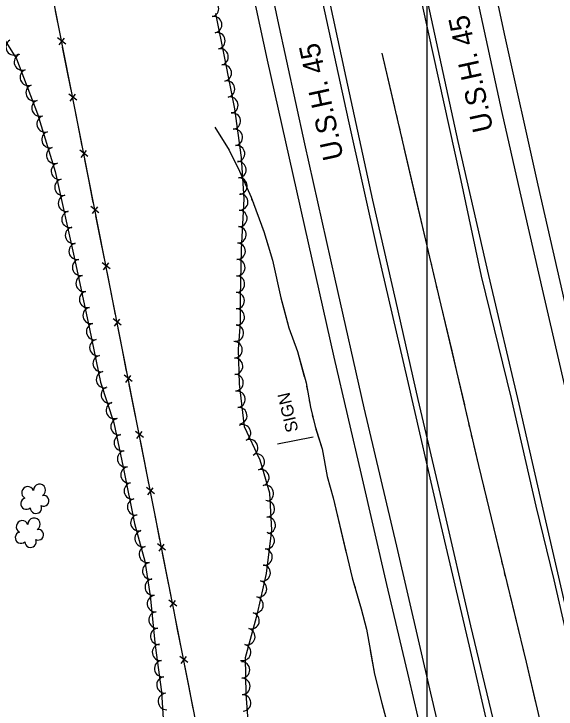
# Model space of a CAD drawing. Extents: x 353423 to 364002, y 127000 to 201942.
# Drawn here: x 360298.6 to 360562.8, y 151553.6 to 151892.4 of the extents above; entities that cross this region are included whole.
import ezdxf

# ---------------------------------------------------------------- set-up
doc = ezdxf.new("R2010")
doc.units = 0
for name, color, linetype in [('E_DTM_SlopeBottom', 7, 'Continuous'), ('E_DTM_SlopeTop', 7, 'Continuous'), ('E_FEN_Generic', 7, 'Continuous'), ('E_LAND_BrushLine', 7, 'Continuous'), ('E_LAND_TreeLine', 7, 'Continuous'), ('E_RW_IP', 7, 'Continuous'), ('E_STRUCT_WingWall', 7, 'Continuous')]:
    doc.layers.add(name, color=color, linetype=linetype)

msp = doc.modelspace()

# ---------------------------------------------------------------- linework, layer by layer
at = {"layer": 'E_DTM_SlopeBottom'}
for p, q in [((360323.82, 151877.75), (360319.91, 151880.78)), ((360320.6, 151877.29), (360323.18, 151880.65)), ((360329.23, 151850.35), (360325.32, 151853.38)), ((360326.01, 151849.89), (360328.59, 151853.25)), ((360334.64, 151822.95), (360330.73, 151825.97)), ((360331.42, 151822.49), (360334, 151825.85)), ((360340.05, 151795.55), (360336.15, 151798.57)), ((360336.83, 151795.08), (360339.41, 151798.45)), ((360345.46, 151768.14), (360341.56, 151771.17)), ((360342.24, 151767.68), (360344.82, 151771.05)), ((360350.88, 151740.74), (360346.97, 151743.77)), ((360347.66, 151740.28), (360350.23, 151743.65)), ((360356.29, 151713.34), (360352.38, 151716.37)), ((360353.07, 151712.88), (360355.64, 151716.25)), ((360361.7, 151685.94), (360357.79, 151688.97)), ((360358.48, 151685.48), (360361.05, 151688.85)), ((360367.11, 151658.54), (360363.2, 151661.57)), ((360363.89, 151658.08), (360366.47, 151661.44)), ((360372.52, 151631.14), (360368.61, 151634.17)), ((360369.3, 151630.68), (360371.88, 151634.04)), ((360377.93, 151603.74), (360374.02, 151606.77)), ((360374.71, 151603.28), (360377.29, 151606.64)), ((360383.34, 151576.34), (360379.43, 151579.36)), ((360380.12, 151575.88), (360382.7, 151579.24))]:
    msp.add_line(p, q, dxfattribs=at)
for points in [[(360499.68, 150990.1), (360463.08, 151167.04), (360449.15, 151235.22), (360437.07, 151297.61), (360426.65, 151351.97), (360415.41, 151405.84), (360411.6, 151424.23), (360268.37, 152149.54), (360258.53, 152215.48), (360247.53, 152292.78), (360235.05, 152379.22), (360223.52, 152458.26), (360209.17, 152557.62), (360195.72, 152649.28), (360185.41, 152720.86)], [(360321.06, 151882.74), (360318.86, 151893.88)], [(360324.27, 151866.48), (360322.34, 151876.27)], [(360326.47, 151855.34), (360324.27, 151866.48)], [(360329.68, 151839.08), (360327.75, 151848.87)], [(360331.88, 151827.94), (360329.68, 151839.08)], [(360335.09, 151811.68), (360333.16, 151821.47)], [(360337.29, 151800.54), (360335.09, 151811.68)], [(360340.5, 151784.27), (360338.57, 151794.07)], [(360342.7, 151773.14), (360340.5, 151784.27)], [(360345.91, 151756.87), (360343.98, 151766.67)], [(360348.11, 151745.74), (360345.91, 151756.87)], [(360351.32, 151729.47), (360349.39, 151739.27)], [(360353.52, 151718.34), (360351.32, 151729.47)], [(360356.73, 151702.07), (360354.8, 151711.86)], [(360358.93, 151690.94), (360356.73, 151702.07)], [(360362.15, 151674.67), (360360.21, 151684.46)], [(360364.35, 151663.54), (360362.15, 151674.67)], [(360367.56, 151647.27), (360365.62, 151657.06)], [(360369.76, 151636.13), (360367.56, 151647.27)], [(360372.97, 151619.87), (360371.03, 151629.66)], [(360375.17, 151608.73), (360372.97, 151619.87)], [(360378.38, 151592.47), (360376.45, 151602.26)], [(360380.58, 151581.33), (360378.38, 151592.47)], [(360383.79, 151565.07), (360381.86, 151574.86)], [(360385.99, 151553.93), (360383.79, 151565.07)]]:
    msp.add_lwpolyline(points, dxfattribs=at)
at = {"layer": 'E_DTM_SlopeTop'}
for points in [[(360301.62, 152734.67), (360310.37, 152673.16), (360318.73, 152615.17), (360326.48, 152564.95), (360334.34, 152514.16), (360344.51, 152451.68), (360357.3, 152375.88), (360368.83, 152308.7), (360379.79, 152247.31), (360390.95, 152188.22), (360404.62, 152115.63), (360418.18, 152047.46), (360430.37, 151985.62), (360447.07, 151907.28), (360461.43, 151840.8), (360475.82, 151776.67), (360490.22, 151714.39), (360505.99, 151645.96), (360520.34, 151584.3), (360537.64, 151509.65), (360543.4, 151486.46)], [(360549.43, 151472.06), (360536.02, 151532.71), (360521.15, 151594.21), (360507.76, 151652.66), (360495.62, 151704.59), (360484.69, 151752.77), (360473.39, 151801.68), (360460.55, 151861.41), (360447.79, 151920.32), (360435.74, 151978.6), (360422.81, 152041.56), (360407.73, 152118.03), (360395.83, 152180.97), (360383.28, 152248.35), (360371.39, 152313.12), (360359.94, 152378.72), (360350.55, 152435.37), (360339.57, 152504.12), (360329.78, 152564.42), (360321.39, 152620.24), (360312.3, 152684.19), (360305.41, 152733.77)], [(360547.11, 151328.25), (360536.12, 151376.21), (360525.73, 151419.71), (360511.87, 151479.89), (360501.65, 151522.95), (360491.12, 151568.47), (360480.31, 151614.37), (360467.99, 151668.02), (360454.62, 151725.18), (360422.14, 151869.85), (360396.34, 151989.8), (360381.48, 152063.43), (360367.34, 152137.36), (360347.88, 152242.85), (360307.12, 152481.36), (360289.51, 152592.69), (360274.39, 152694.39), (360269.47, 152731.82)], [(360618.47, 151385.03), (360608.15, 151431.1), (360592, 151500.43), (360573.89, 151575.68), (360557.82, 151645.4), (360544.68, 151702.19), (360529.94, 151764.93), (360515.08, 151830.23), (360500.36, 151897.55), (360489, 151951.71), (360477.26, 152008.33), (360462.46, 152081.21), (360442.71, 152182.5), (360433.06, 152233.89), (360423.48, 152286.33), (360411.66, 152354.82), (360397.41, 152436.95), (360388.58, 152492.51), (360378.14, 152557.08), (360368.92, 152618.66), (360361.53, 152670.37), (360353.07, 152729.12)], [(360397.42, 152419.96), (360407.5, 152361.49), (360417.21, 152304.52), (360426.84, 152252.76), (360437.72, 152193.86), (360441.87, 152171.67), (360458.58, 152086.2), (360469.54, 152028.37), (360482.2, 151970.27), (360495, 151907.93), (360515.8, 151813.57), (360526.2, 151764.56), (360540.9, 151705.06), (360552.92, 151652.46), (360561.7, 151616.72), (360571.16, 151574.69), (360587.98, 151503.39), (360603.28, 151436.66), (360613.03, 151395.19), (360616.64, 151374.93)], [(360326.34, 152416.81), (360337.24, 152353.07), (360344.23, 152313.05), (360355.64, 152249.3), (360367.32, 152186.27), (360378.57, 152126.48), (360389.99, 152067.85), (360398.36, 152026.64), (360411.33, 151964.43), (360427.04, 151889.47), (360440.11, 151829.1), (360454.88, 151763.09), (360469.13, 151700.42), (360485.05, 151633.03), (360501.55, 151561.48), (360517.66, 151492.93), (360531.14, 151434.34), (360545.76, 151371.47), (360561.88, 151302.75)], [(360658.4, 151320.76), (360642.08, 151390.16), (360627.89, 151450.45), (360613.07, 151514.35), (360600.85, 151566.9), (360585.88, 151628.9), (360571.01, 151693.7), (360556.54, 151756.24), (360545.32, 151805.72), (360536.54, 151844.32), (360523.73, 151902.87), (360511.56, 151960.73), (360497.57, 152028.15), (360487.65, 152077.62), (360477.26, 152131.05), (360466.01, 152189.8), (360454.84, 152248.1), (360445.87, 152297.25), (360436.17, 152353.4), (360426.42, 152409.55)], [(360436.54, 152404.5), (360444.46, 152357.66), (360455.42, 152297.05), (360464.65, 152247.51), (360473.45, 152196.43), (360481.9, 152152.38), (360492.2, 152100.05), (360501.92, 152054.9), (360510.49, 152010.21), (360520.86, 151959.94), (360532.44, 151906.48), (360537.41, 151882.75), (360553.88, 151808.9), (360564.58, 151762.06), (360576.05, 151711.26), (360587.12, 151663.75), (360596.49, 151623.04), (360606.37, 151583.5), (360616.96, 151536.5), (360628.79, 151484.99), (360642.91, 151425.63), (360654.79, 151373.89), (360668.27, 151315.96)]]:
    msp.add_lwpolyline(points, dxfattribs=at)
at = {"layer": 'E_FEN_Generic'}
for points in [[(360285.79, 151892.8), (360299.89, 151870.55), (360310.17, 151843.66), (360318.62, 151815.66), (360328.2, 151772.38), (360335.49, 151738.9), (360340.86, 151712.96), (360347.28, 151693.07), (360351.76, 151671.59), (360357.38, 151644.11), (360362.34, 151625.77), (360365.05, 151608.81), (360367.44, 151584.72), (360370.51, 151561.99), (360372.09, 151535.76), (360372.39, 151512.69), (360373.65, 151489.12), (360376.84, 151470.38), (360375.76, 151453.63), (360366.67, 151446.67), (360354.66, 151444.46), (360337.17, 151442.66), (360316.18, 151440.9), (360296.02, 151439.51)], [(360413.51, 151537.42), (360411.83, 151560.93), (360411.51, 151578.73), (360417.29, 151600.31), (360421.61, 151619.65), (360424.26, 151640.84), (360423.27, 151658.84), (360418.65, 151674.91), (360410.92, 151691.21), (360408.48, 151712.18), (360407.96, 151729.01), (360409.06, 151741.94), (360408.96, 151754.31), (360409.49, 151777.62), (360410.81, 151802.37), (360409.43, 151822.44), (360406.3, 151846.13), (360401.49, 151870), (360396.99, 151892.6)]]:
    msp.add_lwpolyline(points, dxfattribs=at)
for centre, radius, start, end in [((360394.42, 151895.05), 4, 280.3244, 100.309), ((360395.94, 151887.17), 4, 281.2693, 101.254), ((360397.5, 151879.32), 4, 281.2693, 101.254), ((360298.72, 151876.3), 4, 122.3536, 302.3383), ((360302.73, 151868.95), 4, 110.9306, 290.9153), ((360399.06, 151871.48), 4, 281.2693, 101.254), ((360400.64, 151863.63), 4, 281.4044, 101.389), ((360305.59, 151861.49), 4, 110.9306, 290.9153), ((360402.22, 151855.79), 4, 281.4044, 101.389), ((360308.44, 151854.03), 4, 110.9306, 290.9153), ((360311.29, 151846.56), 4, 110.9306, 290.9153), ((360403.8, 151847.95), 4, 281.4044, 101.389), ((360313.81, 151838.83), 4, 106.8186, 286.8032), ((360404.98, 151840.19), 4, 277.5204, 97.5051), ((360406.02, 151832.26), 4, 277.5204, 97.5051), ((360316.12, 151831.18), 4, 106.8186, 286.8032), ((360318.43, 151823.53), 4, 106.8186, 286.8032), ((360407.07, 151824.33), 4, 277.5204, 97.5051), ((360320.75, 151815.72), 4, 102.476, 282.4607), ((360407.74, 151816.49), 4, 273.9567, 93.9413), ((360322.48, 151807.92), 4, 102.476, 282.4607), ((360408.29, 151808.51), 4, 273.9567, 93.9413), ((360408.63, 151800.79), 4, 266.9413, 86.926), ((360324.2, 151800.12), 4, 102.476, 282.4607), ((360325.93, 151792.32), 4, 102.476, 282.4607), ((360408.21, 151792.8), 4, 266.9413, 86.926), ((360327.65, 151784.52), 4, 102.476, 282.4607), ((360407.78, 151784.82), 4, 266.9413, 86.926), ((360329.38, 151776.72), 4, 102.476, 282.4607), ((360407.37, 151776.76), 4, 268.7102, 88.6949), ((360331.09, 151768.91), 4, 102.3041, 282.2888), ((360407.19, 151768.77), 4, 268.7102, 88.6949), ((360332.79, 151761.1), 4, 102.3041, 282.2888), ((360407.01, 151760.77), 4, 268.7102, 88.6949), ((360334.5, 151753.29), 4, 102.3041, 282.2888), ((360406.88, 151752.71), 4, 270.4711, 90.4557), ((360336.2, 151745.49), 4, 102.3041, 282.2888), ((360406.94, 151744.71), 4, 270.4711, 90.4557), ((360337.89, 151737.65), 4, 101.6985, 281.6832), ((360406.53, 151736.93), 4, 265.145, 85.1297), ((360339.5, 151729.83), 4, 101.6985, 281.6832), ((360405.87, 151728.72), 4, 271.7909, 91.7756), ((360341.12, 151722.01), 4, 101.6985, 281.6832), ((360406.12, 151720.72), 4, 271.7909, 91.7756), ((360342.74, 151714.18), 4, 101.6985, 281.6832), ((360406.37, 151712.73), 4, 271.7909, 91.7756), ((360345.05, 151706.78), 4, 107.9086, 287.8933), ((360407.26, 151704.6), 4, 276.643, 96.6277), ((360347.51, 151699.17), 4, 107.9086, 287.8933), ((360408.18, 151696.66), 4, 276.643, 96.6277), ((360349.79, 151691.29), 4, 101.7851, 281.7698), ((360410, 151688.26), 4, 295.3621, 115.3468), ((360351.42, 151683.47), 4, 101.7851, 281.7698), ((360413.43, 151681.04), 4, 295.3621, 115.3468), ((360353.05, 151675.65), 4, 101.7851, 281.7698), ((360416.7, 151674.11), 4, 286.042, 106.0267), ((360354.67, 151667.82), 4, 101.562, 281.5467), ((360418.91, 151666.43), 4, 286.042, 106.0267), ((360311.08, 151660.32), 2.97, 299.2714, 182.2447), ((360356.27, 151659.99), 4, 101.562, 281.5467), ((360421.12, 151658.74), 4, 286.042, 106.0267), ((360305.35, 151659.1), 2.97, 21.6206, 242.8545), ((360304.7, 151653.76), 2.78, 104.5915, 312.3645), ((360313.07, 151655.17), 2.61, 243.9767, 101.9093), ((360357.87, 151652.16), 4, 101.562, 281.5467), ((360309.35, 151651.77), 2.78, 181.2685, 22.2796), ((360421.59, 151651.23), 4, 273.1752, 93.1598), ((360302.7, 151642.54), 2.97, 21.6206, 242.8545), ((360308.42, 151643.77), 2.97, 299.2714, 182.2447), ((360359.45, 151644.46), 4, 105.1488, 285.1335), ((360422.03, 151643.25), 4, 273.1752, 93.1598), ((360302.04, 151637.21), 2.78, 104.5915, 312.3645), ((360310.41, 151638.62), 2.61, 243.9767, 101.9093), ((360361.54, 151636.75), 4, 105.1488, 285.1335), ((360421.51, 151635.67), 4, 262.8717, 82.8563), ((360306.69, 151635.22), 2.78, 181.2685, 22.2796), ((360363.63, 151629.04), 4, 105.1488, 285.1335), ((360420.51, 151627.74), 4, 262.8717, 82.8563), ((360365.22, 151620.99), 4, 99.0882, 279.0729), ((360419.54, 151620), 4, 257.4287, 77.4134), ((360366.49, 151613.1), 4, 99.0882, 279.0729), ((360417.8, 151612.19), 4, 257.4287, 77.4134), ((360367.53, 151605.06), 4, 95.6547, 275.6393), ((360416.06, 151604.39), 4, 257.4287, 77.4134), ((360368.31, 151597.11), 4, 95.6547, 275.6393), ((360414.16, 151596.71), 4, 255.0141, 74.9988), ((360369.1, 151589.16), 4, 95.6547, 275.6393), ((360412.09, 151588.98), 4, 255.0141, 74.9988), ((360370.01, 151581.3), 4, 97.7096, 277.6943), ((360410.02, 151581.26), 4, 255.0141, 74.9988), ((360371.08, 151573.38), 4, 97.7096, 277.6943), ((360409.52, 151572.75), 4, 271.0187, 91.0034), ((360372.15, 151565.46), 4, 97.7096, 277.6943), ((360409.67, 151564.75), 4, 271.0187, 91.0034), ((360372.88, 151557.36), 4, 93.4626, 273.4473), ((360410.03, 151556.66), 4, 274.0971, 94.0818)]:
    msp.add_arc(centre, radius, start, end, dxfattribs=at)
at = {"layer": 'E_LAND_BrushLine'}
msp.add_line((360444.39, 151686.12), (360426.95, 151682.75), dxfattribs=at)
at = {"layer": 'E_LAND_TreeLine'}
msp.add_line((360500, 150500), (360500, 153000), dxfattribs=at)
at = {"layer": 'E_STRUCT_WingWall'}
for points in [[(360477.88, 151873.36), (360487.97, 151830.01), (360499.78, 151779.38), (360514.29, 151718.17), (360524.87, 151672.35), (360537.44, 151620.66), (360548.2, 151576.49), (360562.96, 151513.34), (360575.01, 151461.17), (360586.16, 151417.02), (360598.88, 151365.69)], [(360477.88, 151873.36), (360484, 151847.05)], [(360484.85, 151843.42), (360485.27, 151841.6)], [(360396.42, 151837.21), (360403.52, 151826.05), (360408.5, 151815.81), (360414.15, 151803.13), (360420.38, 151786.43), (360424.55, 151772.43), (360428.68, 151754.11), (360432.49, 151739.52), (360436.71, 151727.86), (360440.93, 151712.63), (360443.07, 151700.71), (360445.36, 151691.29), (360448.85, 151680.47), (360451.18, 151667.05), (360454.08, 151656.66)], [(360396.42, 151837.21), (360403.52, 151826.05), (360408.5, 151815.81), (360412.54, 151806.74)], [(360486.12, 151837.97), (360486.54, 151836.16)], [(360487.39, 151832.53), (360487.81, 151830.71)], [(360488.65, 151827.08), (360494.79, 151800.76)], [(360414.43, 151802.38), (360415.26, 151800.15)], [(360494.79, 151800.76), (360499.78, 151779.38), (360500.95, 151774.44)], [(360416.93, 151795.68), (360417.76, 151793.45)], [(360419.43, 151788.99), (360420.26, 151786.76)], [(360421.64, 151782.2), (360424.55, 151772.43), (360428.68, 151754.11), (360430.09, 151748.72)], [(360501.81, 151770.82), (360502.24, 151769)], [(360503.1, 151765.38), (360503.53, 151763.56)], [(360504.39, 151759.93), (360504.82, 151758.12)], [(360505.68, 151754.49), (360511.91, 151728.19)], [(360430.09, 151748.72), (360432.49, 151739.52), (360436.71, 151727.86), (360440.08, 151715.69)], [(360511.91, 151728.19), (360514.29, 151718.17), (360518.05, 151701.87)], [(360441.21, 151711.07), (360441.63, 151708.72)], [(360442.48, 151704.03), (360442.9, 151701.68)], [(360443.96, 151697.04), (360444.53, 151694.73)], [(360518.89, 151698.24), (360519.31, 151696.42)], [(360445.74, 151690.12), (360448.85, 151680.47), (360451.18, 151667.05), (360454.08, 151656.66)], [(360520.15, 151692.79), (360520.57, 151690.98)], [(360521.41, 151687.34), (360521.83, 151685.53)], [(360522.67, 151681.89), (360524.87, 151672.35), (360528.94, 151655.61)], [(360454.08, 151656.66), (360463.43, 151617.54), (360467.79, 151602.53), (360470.39, 151592.52), (360472.1, 151582.66), (360474.29, 151570.65), (360477.78, 151556.53), (360480.93, 151544.94), (360483.57, 151531.37), (360488.77, 151513.92), (360491.94, 151499.44), (360494.03, 151491.1), (360504.14, 151447.75), (360509.87, 151426.93), (360515.23, 151407.84), (360519.75, 151387.63), (360525.74, 151365.02), (360528.48, 151349.61), (360544.89, 151281.39), (360558.67, 151217.49), (360572.86, 151153.57), (360586.66, 151097.06), (360603.44, 151022.92), (360612.29, 150985.06)], [(360454.08, 151656.66), (360460.54, 151629.62)], [(360528.94, 151655.61), (360535.33, 151629.34)], [(360461.43, 151625.89), (360461.88, 151624.02)], [(360536.21, 151625.72), (360536.65, 151623.91)], [(360462.77, 151620.3), (360463.22, 151618.43)], [(360537.53, 151620.29), (360537.97, 151618.48)], [(360464.24, 151614.74), (360464.78, 151612.89)], [(360538.85, 151614.85), (360539.29, 151613.04)], [(360465.85, 151609.21), (360467.79, 151602.53), (360470.39, 151592.52), (360472.1, 151582.66), (360472.19, 151582.19)], [(360540.18, 151609.42), (360546.57, 151583.16)], [(360472.19, 151582.19), (360474.29, 151570.65), (360477.78, 151556.53), (360478.18, 151555.07)], [(360546.57, 151583.16), (360548.2, 151576.49), (360552.79, 151556.86)]]:
    msp.add_lwpolyline(points, dxfattribs=at)

# ---------------------------------------------------------------- texts
at = {"layer": 'E_LAND_BrushLine'}
msp.add_text('SIGN', height=6, rotation=103.197, dxfattribs=at).set_placement((360437.24, 151689.32))
at = {"layer": 'E_RW_IP'}
for rotation, p in [(102.3354, (360532.24, 151835.89)), (102.1918, (360459.3, 151822.23))]:
    msp.add_text('U.S.H. 45', height=10, rotation=rotation, dxfattribs=at).set_placement(p)

doc.saveas('drawing.dxf')
